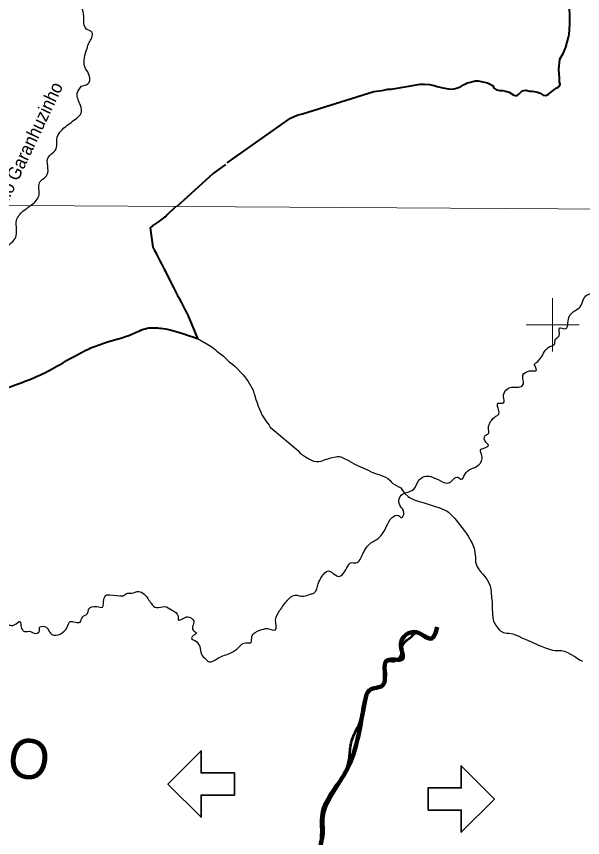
# Model space of a CAD drawing. Extents: x 553962 to 842807, y 8883888 to 9032388.
# Drawn here: x 729831 to 751125, y 8980713 to 9011598 of the extents above; entities that cross this region are included whole.
import ezdxf
from ezdxf.enums import TextEntityAlignment as Align

# ---------------------------------------------------------------- set-up
doc = ezdxf.new("R2010")
doc.units = 0
doc.header["$LTSCALE"] = 200
for name, color, linetype, lineweight in [('1', 7, 'Continuous', 13), ('12', 7, 'Continuous', 25), ('2', 7, 'Continuous', 13), ('24', 7, 'Continuous', 25), ('53', 7, 'Continuous', 106)]:
    doc.layers.add(name, color=color, linetype=linetype, lineweight=lineweight)
doc.layers.add('49', color=7, linetype='Continuous')
doc.layers.add('55', color=7, linetype='Continuous')

msp = doc.modelspace()

# ---------------------------------------------------------------- linework, layer by layer
at = {"layer": '1'}
msp.add_lwpolyline([(565303.2, 9005146.6), (664889.8, 9004806.7), (719872.1, 9004543.9), (790635.8, 9004109)], dxfattribs=at)
at = {"layer": '12', "lineweight": 40}
for points in [[(737763.2, 9006091.3), (740145.2, 9007766.1), (740386.6, 9007881.1), (740593.4, 9007934.9), (743269.7, 9008776.1), (743593.1, 9008816.7), (743784.8, 9008865.2), (743921.5, 9008867.4), (744588.3, 9008974.1), (744936.7, 9009040.3), (745017.5, 9009051.7), (745174.4, 9009054.2), (745362.1, 9009031.9), (745539.8, 9008999.3), (745661.9, 9008960.9), (745875.2, 9008913.7), (746083.4, 9008871.6), (746215.3, 9008858.5), (746346.5, 9008885.9), (746532.8, 9008954.5), (746648.2, 9009027.1), (746794.1, 9009095.2), (746910.1, 9009127.3), (747081.4, 9009180.6), (747192.9, 9009177.3), (747553.5, 9009102.2), (747629.9, 9009068.1), (747706.6, 9009018.8), (747757.8, 9008979.1), (747778.7, 9008939), (747809.8, 9008889), (747886.5, 9008834.6), (748008.4, 9008811.3), (748109.7, 9008807.9), (748221.3, 9008789.4), (748358.7, 9008746.1), (748542.5, 9008642.9), (748649.2, 9008614.3), (748744.5, 9008681.5), (748854.1, 9008799.5), (748985.4, 9008821.8), (749127.7, 9008788.7), (749223.9, 9008785.2), (749310.2, 9008771.4), (749427, 9008748), (749528.8, 9008709.2), (749641.3, 9008635.2), (749742.8, 9008621.7), (749848.4, 9008673.9), (749968.4, 9008776.9), (750063.4, 9008854.2), (750133.6, 9008900.8), (750209.1, 9008932.3), (750259.1, 9008978.6), (750278.4, 9009044.6), (750257, 9009120.1), (750254.6, 9009286.8), (750229.7, 9009599.8), (750269.6, 9009989.6), (750407.9, 9010224.2), (750495.8, 9010448), (750590.8, 9010818.6), (750616.3, 9010923.9), (750650.3, 9011304.6), (750651.7, 9011552.3), (750630.2, 9011986.6)], [(737697.5, 9006029.8), (737233.9, 9005687.9), (735854.4, 9004438)], [(735829.3, 9004445.8), (735805.3, 9004427.9), (735501.2, 9004136.3), (735437.9, 9004065.2), (735394.9, 9004042.4), (735255.6, 9003938.7), (735181.5, 9003889.5), (735003.6, 9003759.6), (734958.1, 9003732.2), (734931.7, 9003710.7), (734863.6, 9003643.2)], [(734863.6, 9003643.2), (734966.3, 9002920.3), (735017.7, 9002813.4), (735081.8, 9002697.2), (735100.7, 9002652.4), (735162.3, 9002536.2), (735239.2, 9002377.5), (735287, 9002291.1), (735320.4, 9002217.1), (735387.7, 9002094.7), (735419.5, 9002023.7), (735481.6, 9001910.6), (735739, 9001401.5), (735894.2, 9001103.4), (735940.6, 9001021.8), (735954.2, 9000984.8), (736027.6, 9000853), (736181.2, 9000546.5), (736241.9, 9000437.3), (736274.1, 9000365.7), (736639.3, 8999483.6)]]:
    msp.add_lwpolyline(points, dxfattribs=at)
at = {"layer": '12'}
for points in [[(736639.3, 8999483.6), (737182.3, 8999171.4), (737305.6, 8999075.2), (737368.3, 8999010.5), (737617.6, 8998816.7), (737820.7, 8998624.8), (737830, 8998611.1), (737963.6, 8998515.8), (738060.6, 8998435.1), (738361.5, 8998115.8), (738415.1, 8998054.1), (738490.4, 8997950.7), (738544.1, 8997869.1), (738729.6, 8997535.2), (738759.4, 8997428.5), (738780.6, 8997374), (738837.5, 8997195.6), (738876.8, 8997097.3), (738925.2, 8996941.9), (739019.7, 8996715.6)], [(739019.7, 8996715.6), (739075, 8996583.3), (739088.2, 8996571.1), (739234.3, 8996349.6), (739333.4, 8996226.7), (739372.8, 8996152.6)], [(739372.8, 8996152.6), (740458, 8995241.5), (740466.3, 8995222.8), (740496, 8995185.3), (740559.4, 8995129), (740701.4, 8995034.2), (740855.7, 8994944.2), (740981.5, 8994881.9), (741021, 8994869.8), (741113.8, 8994857.8), (741200.2, 8994856.4), (741295.7, 8994872.3), (741351, 8994890.3), (741448.5, 8994929.3), (741549.3, 8994957.9), (741662.9, 8994998.6), (741709.5, 8995011.5), (741840.3, 8995037.7)], [(741840.3, 8995037.7), (741891.4, 8995047.9), (741927.5, 8995050), (741982.5, 8995042)], [(741982.5, 8995042), (742032.7, 8995034.7), (742086.2, 8995002.5), (742106, 8994992.9)], [(742106, 8994992.9), (742340.1, 8994878.9), (742375.6, 8994853.6), (742450.2, 8994818.9), (742538.4, 8994765.5), (742653.4, 8994708.1), (743063.9, 8994531.9), (743202.8, 8994463.2), (743374.8, 8994394.9), (743503.6, 8994361.7), (743718.4, 8994268.8), (743798, 8994217.1), (743884.6, 8994139.6), (743925.2, 8994087.9), (743987.2, 8994034.5), (744071.1, 8993979.5), (744190.2, 8993923.9), (744295.1, 8993863.4), (744420.2, 8993679.6), (744451.8, 8993640.9), (744562.5, 8993542.9), (744617.5, 8993506.5), (744796.5, 8993422.4), (744976.2, 8993352.4), (745067.8, 8993328), (745127.6, 8993316.5), (745616.2, 8993149), (745683.6, 8993137.9), (745720.2, 8993127.5), (745978.3, 8993014.5), (746031, 8992985.6), (746079.5, 8992950.2), (746223.7, 8992817.6), (746315.6, 8992715.5), (746370.6, 8992646.6)], [(746370.6, 8992646.6), (746675.8, 8992264.3), (746715.6, 8992196.1), (746816.7, 8992049.2), (746928.7, 8991851.2), (746954.4, 8991812.6), (747013.2, 8991690.5), (747042.1, 8991599.5), (747060.7, 8991518.8), (747102.7, 8991255.7), (747100.4, 8991138.7), (747103.3, 8991070.9), (747103.3, 8991070.9), (747120.2, 8991007.4), (747154.3, 8990918), (747231.1, 8990781.3), (747311.3, 8990680), (747360, 8990630), (747445, 8990532.7)], [(747445, 8990532.7), (747489, 8990482.3), (747502.8, 8990454.1), (747534.5, 8990411.4), (747584.5, 8990325.5), (747649, 8990178), (747667.4, 8990112.2), (747687.5, 8989972.1), (747698.6, 8989717.6), (747719, 8989595.1), (747725.2, 8989380.1), (747722.2, 8989329.3), (747746.1, 8988960.3), (747779.8, 8988857.2), (747827.1, 8988762.5), (747875, 8988677.3), (748001.7, 8988515.9), (748016.2, 8988506.6)], [(748016.2, 8988506.6), (748101, 8988452.3), (748156.2, 8988428.9), (748197.1, 8988416.3), (748259.4, 8988404.4), (748370.1, 8988396.3), (748503.1, 8988374.3), (748565.6, 8988354.6), (748721.7, 8988291.5), (748843.5, 8988227.5), (748962.6, 8988172.6), (749234.6, 8988065.8), (749464, 8987954.4), (749561.6, 8987915.9)], [(749561.6, 8987915.9), (749759.4, 8987837.9), (749875.2, 8987797.8), (749994.6, 8987765.6), (750087.1, 8987747.7), (750326.7, 8987747.9), (750386.6, 8987736.9), (750442.4, 8987719.6), (750561.6, 8987669.3), (750673.2, 8987617), (750833.7, 8987517.9), (751003.8, 8987394), (751126.1, 8987342.5)]]:
    msp.add_lwpolyline(points, dxfattribs=at)
at = {"layer": '12', "lineweight": 40}
msp.add_spline([(707857.4, 8991316.5), (708816.1, 8991316.5), (709474.3, 8991230.6), (710161.1, 8990944.3), (710590.4, 8990700.9), (711248.6, 8990686.6), (711735.1, 8990915.7), (712264.5, 8990915.7), (712679.5, 8990529.1), (713459.3, 8990550.6), (714446.6, 8990851.2), (714875.8, 8990851.2), (716206.5, 8990378.8), (717666, 8990507.7), (718782.1, 8990722.4), (719468.9, 8990507.7), (719984, 8990550.6), (720456.2, 8990722.4), (720756.7, 8990722.4), (721529.3, 8991624.3), (722387.9, 8992569.1), (722731.3, 8993599.9), (723418.1, 8994201.1), (724233.7, 8994587.6), (725092.2, 8995790.2), (725521.5, 8996348.5), (725821.9, 8996777.9), (726294.1, 8996906.8), (726980.9, 8996992.7), (727324.3, 8997078.6), (727624.8, 8997422.2), (728054.1, 8997551), (728783.8, 8997508.1), (729857, 8997765.7), (730715.5, 8998109.3), (731445.2, 8998495.8), (732561.3, 8999097.1), (733119.3, 8999311.8), (734192.5, 8999655.4), (734750.5, 8999870.1), (735265.6, 8999870.1), (736639.3, 8999483.6)], degree=3, dxfattribs=at)
at = {"layer": '2'}
for p, q in [((750000, 8999000), (750000, 9001000)), ((749000, 9000000), (751000, 9000000))]:
    msp.add_line(p, q, dxfattribs=at)
at = {"layer": '24'}
for points in [[(732283.5, 9008972.5), (732567.2, 9009114.5), (732546.9, 9009438.9), (732405.1, 9009702.6), (732486.1, 9010392.1), (732567.2, 9010615.2), (732668.5, 9010797.7), (732668.5, 9011000.5), (732465.9, 9011122.2), (732364.5, 9011446.6), (732344.3, 9011771.1), (732242.9, 9012115.9), (732445.6, 9012460.6), (732729.3, 9012643.2), (732769.9, 9013008.2), (732911.7, 9013292.1), (733296.8, 9013332.7), (733459, 9013150.2), (733803.5, 9012947.4), (734148, 9012967.6), (734472.3, 9012967.6), (734695.2, 9013190.7), (734918.2, 9013353), (735039.8, 9013373.2), (735262.7, 9013170.4), (735708.6, 9013353), (736195, 9013535.5), (736620.6, 9013860), (737127.3, 9014143.9), (737188.1, 9014164.2), (737532.6, 9014894.2), (738525.7, 9015239), (738870.3, 9015522.9), (739133.7, 9015543.2), (739275.6, 9015685.2), (739376.9, 9015705.4), (739437.8, 9015644.6), (739620.2, 9015827.1), (739802.6, 9016151.6), (740248.4, 9016476.1), (740613.2, 9016253), (741038.8, 9016029.9), (741261.8, 9015969.1), (741444.2, 9015725.7), (741768.5, 9015522.9), (742113, 9015340.4), (742477.8, 9015279.6), (742964.2, 9015502.6), (743531.7, 9015806.8), (744707.2, 9016253), (745355.7, 9016374.7), (745902.9, 9016516.6), (746389.3, 9016922.2), (747058.2, 9017165.6), (747747.2, 9017368.4), (748294.5, 9017652.3), (748659.3, 9017774), (749287.5, 9017976.8), (749692.9, 9018301.3), (750078, 9018402.7), (750523.8, 9018585.2), (751212.9, 9018930), (751577.7, 9019457.2)], [(749307.8, 8998508), (749551, 8998751.4), (749895.6, 8999177.3), (750078, 8999278.7), (750098.2, 8999440.9), (750240.1, 8999582.9), (750260.4, 8999887.1), (750463.1, 8999846.5), (750604.9, 9000272.4), (750848.1, 9000536), (751030.5, 9000678), (751294, 9001124.1), (751435.9, 9001185), (751577.7, 9001550), (751902, 9001773.1), (752510, 9002401.8), (752895.1, 9002807.4), (753341, 9003172.4), (753523.4, 9003436.1), (753523.4, 9003679.4), (753786.8, 9003983.6), (754050.3, 9004105.3), (754374.6, 9004470.3), (754617.8, 9004815.1), (754779.9, 9005017.9), (755043.4, 9005139.6), (755185.3, 9005241), (755347.4, 9005687.1), (755469, 9005889.9), (755813.6, 9006011.6), (756239.2, 9006214.4), (756381, 9006417.2), (756685, 9006538.9), (757090.4, 9006944.5), (757556.5, 9007329.8), (757941.6, 9007634), (758103.7, 9007735.4), (758306.4, 9007654.3), (758610.4, 9007694.8), (758792.8, 9007816.5), (758914.4, 9008039.6), (758914.4, 9008242.4), (759056.3, 9008424.9), (759299.5, 9008830.5), (759299.5, 9009378.1), (759198.1, 9009804), (759177.9, 9010270.4), (759177.9, 9011081.6)], [(725879.1, 8984656.8), (725757.5, 8984879.9), (725656.1, 8984940.7), (725352.1, 8984798.8), (725169.7, 8984940.7), (724987.3, 8985062.4), (724642.8, 8984940.7), (724379.3, 8984940.7), (723832.1, 8985569.4), (723629.4, 8985893.9), (723366, 8986056.1), (723163.3, 8986461.7), (722575.5, 8986847.1), (722291.8, 8987070.1), (722312.1, 8987496), (722251.3, 8987800.2), (722028.3, 8988246.4), (722028.3, 8988469.4), (721886.5, 8988611.4), (721663.5, 8989037.3), (721501.4, 8989503.7), (721319, 8989787.6), (721237.9, 8989929.6), (721339.2, 8990274.4), (721481.1, 8990375.8), (721805.4, 8990517.7), (721987.8, 8990659.7), (722271.5, 8990659.7), (722494.5, 8990862.5), (722616.1, 8991146.4), (722737.7, 8991308.6), (722676.9, 8991572.3), (722676.9, 8991754.8), (722676.9, 8991998.2), (722757.9, 8992140.1), (723061.9, 8992302.4), (723183.6, 8992505.2), (723386.2, 8992870.2), (723588.9, 8993215), (723852.4, 8993356.9), (724176.6, 8993803.1), (724419.8, 8994188.4), (724480.7, 8994736), (724784.7, 8995060.4), (725108.9, 8995405.2), (725108.9, 8995770.2), (725352.1, 8996013.6), (725473.7, 8996094.7), (725494, 8996277.2), (725818.3, 8996622), (726284.4, 8996905.9), (726365.5, 8997169.6), (726406, 8997534.6), (726446.6, 8997980.8), (726466.8, 8998244.4), (726406, 8998609.4), (726487.1, 8998852.8), (727014, 8998852.8), (727358.6, 8999075.9), (727297.8, 8999562.6), (727581.5, 8999927.6), (727743.6, 9000353.5), (727784.2, 9000738.8), (727804.5, 9000921.3), (727520.7, 9001022.7), (727682.8, 9001326.9), (727905.8, 9001570.3), (728230.1, 9001793.4), (728655.7, 9001915.1), (728858.3, 9002300.4), (728959.7, 9002584.3), (729385.3, 9002746.5), (729527.2, 9002969.6), (729750.1, 9003192.7), (729831.2, 9003679.4), (729831.2, 9003922.8), (730074.4, 9004267.5), (730398.6, 9004510.9), (730682.4, 9004875.9), (730702.6, 9005342.4), (730986.4, 9005646.6), (731026.9, 9006295.5), (731290.4, 9006559.2), (731351.2, 9006822.8), (731351.2, 9006985.1), (731675.5, 9007451.5), (732101.1, 9007776), (732263.2, 9007958.5), (732242.9, 9008242.4), (732121.3, 9008708.8), (732283.5, 9008972.5)], [(733215.8, 8989848.5), (733722.5, 8989807.9), (733844.1, 8989807.9), (733965.7, 8989889), (734168.3, 8989909.3), (734431.8, 8989970.2), (734634.5, 8989868.8), (734898, 8989524), (735100.6, 8989361.8), (735404.6, 8989402.3), (735668.1, 8989280.6), (735911.3, 8989037.3), (735931.6, 8988895.3), (736073.4, 8988935.9), (736276.1, 8989017), (736499, 8988854.8), (736478.8, 8988510), (736600.4, 8988408.6), (736478.8, 8988307.2), (736418, 8988226.1), (736600.4, 8988084.1), (736823.3, 8987556.8), (736985.5, 8987394.6), (737046.2, 8987333.8), (737269.2, 8987374.3), (737431.3, 8987475.7), (737897.5, 8987658.2), (738181.2, 8987861), (738465, 8988043.6), (738647.3, 8988043.6), (738687.9, 8988286.9), (738991.9, 8988510), (739275.6, 8988570.8), (739579.6, 8988530.3), (739579.6, 8988895.3), (739741.8, 8989260.4), (740025.5, 8989645.7), (740309.2, 8989828.2), (740633.5, 8989787.6), (740876.7, 8989868.8), (741018.6, 8989909.3), (741180.7, 8990254.1), (741322.6, 8990538), (741565.8, 8990740.8), (741930.6, 8990538), (742295.4, 8990923.3), (742396.8, 8991045), (742599.4, 8991045), (742862.9, 8991389.8), (743166.9, 8991795.3), (743450.7, 8991977.9), (743754.7, 8992424), (743957.3, 8992748.5), (744200.5, 8992829.6), (744322.1, 8992748.5), (744403.2, 8992931), (744261.3, 8993194.7), (744261.3, 8993539.4), (744464, 8993681.4), (744768, 8993803.1), (744950.4, 8994127.6), (745173.3, 8994289.8), (745416.6, 8994289.8), (745781.4, 8994127.6), (746125.9, 8994066.7), (746429.9, 8994269.5), (746571.8, 8994188.4), (746693.4, 8994370.9), (747200.1, 8994715.7), (747341.9, 8995080.7), (747281.1, 8995283.5), (747524.3, 8995405.2), (747585.1, 8995466), (747483.8, 8995587.7), (747463.5, 8995831.1), (747585.1, 8995912.2), (747585.1, 8996115), (747666.2, 8996358.3), (747868.9, 8996561.1), (747970.2, 8996642.3), (747949.9, 8997047.9), (748152.6, 8997068.1), (748152.6, 8997291.2), (748456.6, 8997656.3), (748720.1, 8997656.3), (748882.2, 8997737.4), (748882.2, 8998102.4), (749125.4, 8998264.7), (749307.8, 8998264.7), (749368.6, 8998264.7), (749307.8, 8998508)], [(715037, 8973071.8), (715705.1, 8973746.2), (715968.5, 8974273.5), (716313.1, 8974881.9), (716799.5, 8975226.6), (717083.2, 8975429.4), (717285.9, 8975328), (717752, 8975003.5), (717934.4, 8974821), (718137.1, 8974800.7), (718522.2, 8975145.5), (718826.2, 8975165.8), (718927.5, 8975307.7), (719251.8, 8975287.5), (719596.3, 8975855.3), (719799, 8976301.5), (720042.2, 8976686.8), (720771.8, 8977072.1), (721197.4, 8977051.8), (721481.2, 8977356), (721987.8, 8977396.6), (722291.8, 8977356), (722514.8, 8977639.9), (722859.3, 8978086.1), (723244.4, 8978309.2), (723548.4, 8978795.9), (723507.9, 8979566.5), (723426.8, 8979749.1), (723730.8, 8980235.8), (724115.9, 8980418.3), (724501, 8980803.6), (724886, 8981067.2), (724886, 8981594.5), (724865.8, 8981939.3), (725068.4, 8982385.5), (725169.8, 8982831.6), (725331.9, 8983216.9), (725311.6, 8983582), (725473.8, 8983825.3), (725696.7, 8983987.6), (725777.8, 8984433.7), (725858.8, 8984636.5), (726183.1, 8984636.5), (726162.8, 8984920.5), (726284.5, 8985163.8), (726588.5, 8985569.4), (726993.8, 8986056.1), (726770.9, 8986299.5), (726466.9, 8986238.7), (726264.2, 8986340.1), (726527.7, 8986563.1), (726487.1, 8986745.7), (726770.9, 8986907.9), (727155.9, 8987090.4), (727297.8, 8987171.5), (727338.3, 8987496), (727581.6, 8987698.8), (727743.7, 8987921.9), (727905.8, 8988084.1), (728068, 8988408.6), (728351.7, 8988510), (728453, 8988814.2), (728655.7, 8988854.8), (728676, 8989098.1), (728898.9, 8989260.4), (729121.8, 8989260.4), (729284, 8989037.3), (729527.2, 8988733.1), (729750.1, 8988712.8), (729973.1, 8988834.5), (729993.3, 8988753.4), (730054.1, 8988530.3), (730135.2, 8988469.4), (730358.1, 8988469.4), (730459.5, 8988408.6), (730702.7, 8988489.7), (730702.7, 8988611.4), (730885.1, 8988652), (731067.5, 8988469.4), (731168.8, 8988347.8), (731472.8, 8988368), (731736.3, 8988631.7), (731857.9, 8988834.5), (732222.7, 8988814.2), (732324, 8989017), (732506.4, 8989138.7), (732547, 8989300.9), (732851, 8989402.3), (733073.9, 8989382), (733114.4, 8989666), (733215.8, 8989848.5)]]:
    msp.add_spline(points, degree=3, dxfattribs=at)
at = {"layer": '24', "lineweight": 53}
msp.add_spline([(740207.8, 8976565.1), (740390.3, 8976909.9), (740694.3, 8977153.2), (741099.6, 8977254.6), (741160.4, 8977518.3), (741038.8, 8977680.5), (740876.7, 8977923.9), (740998.3, 8978248.3), (741099.6, 8978370), (741099.6, 8978471.4), (741038.8, 8978653.9), (741200.9, 8978714.8), (741322.5, 8978836.5), (741322.5, 8979100.1), (741484.7, 8979079.8), (741646.8, 8979079.8), (741768.4, 8978978.4), (741707.6, 8979282.6), (741525.2, 8979667.9), (741302.3, 8979850.5), (741221.2, 8980215.5), (741383.3, 8980763.1), (741383.3, 8981209.2), (741383.3, 8981432.3), (741991.3, 8982770.8), (742356.2, 8983723.9), (742417, 8984271.5), (742741.2, 8985042.1), (742903.4, 8985812.8), (743106, 8986218.4), (743470.8, 8986380.6), (743734.3, 8986887.6), (743734.3, 8987354.1), (744038.3, 8987354.1), (744322.1, 8987658.2), (744342.3, 8987881.3), (744524.7, 8988145), (744686.9, 8988266.7), (744849, 8988408.6), (745031.4, 8988347.8), (745274.6, 8988205.8), (745416.5, 8988205.8), (745598.9, 8988388.3), (745659.7, 8988631.7)], degree=3, dxfattribs=at)
at = {"layer": '53', "lineweight": 35}
for points in [[(738028.8, 8982311), (736778.8, 8982311), (736778.8, 8981477.7), (735528.8, 8982727.7), (736778.8, 8983977.7), (736778.8, 8983144.5), (738028.8, 8983144.5)], [(745311.6, 8981746.7), (746561.6, 8981746.7), (746561.6, 8980913.5), (747811.6, 8982163.5), (746561.6, 8983413.5), (746561.6, 8982580.2), (745311.6, 8982580.2)]]:
    msp.add_lwpolyline(points, close=True, dxfattribs=at)
at = {"layer": '53'}
msp.add_spline([(740811.1, 8978083.8), (741123, 8978612.2), (741314.9, 8979116.5), (741818.7, 8979020.5), (741314.9, 8979885.1), (741314.9, 8980677.7), (741338.7, 8981597.5), (742130.4, 8983038.5), (742946.1, 8985872.7), (743114, 8986257), (743617.8, 8986449.1), (743785.8, 8987385.8), (744337.6, 8987433.8), (744289.6, 8988010.3), (744865.3, 8988437.8), (745441.1, 8988197.6), (745657, 8988629.9)], degree=3, dxfattribs=at)

# ---------------------------------------------------------------- texts
at = {"layer": '49', "width": 0.95}
msp.add_text('Rio Garanhuzinho', height=500, rotation=64.578, dxfattribs=at).set_placement((730498.6, 9006664), align=Align.CENTER)
at = {"layer": '55'}
msp.add_text('T  R  A  N  S  I  Ç  Ã  O', height=1500, rotation=351.193, dxfattribs=at).set_placement((710586.3, 8985966.8))

doc.saveas('drawing.dxf')
